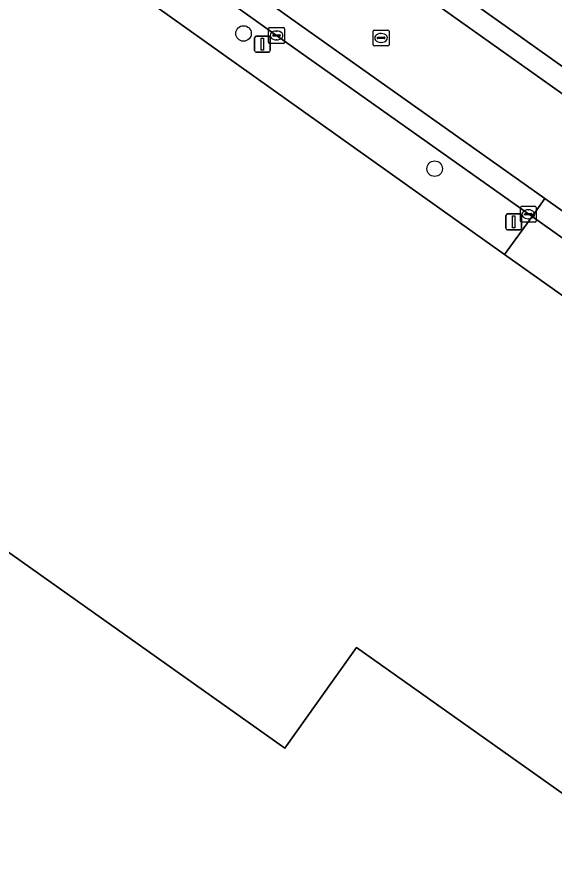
# Model space of a CAD drawing. Extents: x 157692 to 159674, y 381452 to 383291.
# Drawn here: x 158952.6 to 158986.4, y 382475.2 to 382528.6 of the extents above; entities that cross this region are included whole.
import ezdxf

# ---------------------------------------------------------------- set-up
doc = ezdxf.new("R2010")
doc.units = 0
for name, color, linetype in [('IMGEO_Boom', 7, 'Continuous'), ('IMGEO_Erf', 7, 'Continuous'), ('IMGEO_Kolk', 7, 'Continuous'), ('IMGEO_Lichtmast', 7, 'Continuous'), ('IMGEO_Pand', 7, 'Continuous'), ('IMGEO_Parkeervlak_open', 7, 'Continuous'), ('IMGEO_Rijbaan_lokaal_gesloten', 7, 'Continuous'), ('IMGEO_Rioolput', 7, 'Continuous'), ('IMGEO_Voetpad_open', 7, 'Continuous')]:
    doc.layers.add(name, color=color, linetype=linetype)

msp = doc.modelspace()

# ---------------------------------------------------------------- linework, layer by layer
at = {"layer": 'IMGEO_Boom'}
for centre in [(158966.885, 382527.579), (158978.922, 382519.054)]:
    msp.add_circle(centre, 0.489, dxfattribs=at)
at = {"layer": 'IMGEO_Erf'}
for points in [[(159002.332, 382500), (159000.76, 382501.216), (159000, 382501.76), (158990.321, 382508.687), (158983.311, 382513.649), (158918.117, 382560.072), (158891.352, 382579.085), (158890.89, 382578.255), (158883.322, 382583.701), (158883.51, 382584.587), (158873.747, 382591.565), (158821.576, 382628.531)], [(158866.618, 382463.849), (158873.893, 382500), (158876.414, 382512.53), (158877.4, 382517.431), (158901.906, 382500), (158906.576, 382496.678), (158906.874, 382496.466), (158909.395, 382500), (158911.941, 382503.57), (158913.15, 382503.786), (158914.991, 382502.467), (158923.831, 382514.908), (158944.854, 382500), (158969.495, 382482.526), (158971.505, 382485.357), (158974.009, 382488.882), (158992.935, 382475.443), (158996.474, 382472.93), (159000, 382477.913), (159001.864, 382480.547), (159005.428, 382482.636), (159009.414, 382484.973), (159021.306, 382464.558)]]:
    msp.add_lwpolyline(points, dxfattribs=at)
at = {"layer": 'IMGEO_Kolk'}
for p, q in [((158968.461, 382527.027), (158968.461, 382527.879)), ((158968.536, 382527.953), (158969.388, 382527.953)), ((158969.462, 382527.879), (158969.462, 382527.027)), ((158968.72, 382527.447), (158968.72, 382527.459)), ((158969.158, 382527.41), (158968.76, 382527.41)), ((158968.763, 382527.496), (158969.161, 382527.496)), ((158968.949, 382527.733), (158968.974, 382527.733)), ((158969.204, 382527.459), (158969.204, 382527.447)), ((158969.388, 382526.953), (158968.536, 382526.953)), ((158968.972, 382527.173), (158968.947, 382527.173)), ((158984.397, 382516.683), (158985.249, 382516.683)), ((158984.322, 382515.757), (158984.322, 382516.609)), ((158984.581, 382516.177), (158984.581, 382516.189)), ((158985.019, 382516.14), (158984.621, 382516.14)), ((158984.624, 382516.226), (158985.022, 382516.226)), ((158984.81, 382516.463), (158984.835, 382516.463)), ((158985.065, 382516.189), (158985.065, 382516.177)), ((158985.323, 382516.609), (158985.323, 382515.757)), ((158985.249, 382515.683), (158984.397, 382515.683)), ((158984.833, 382515.903), (158984.808, 382515.903))]:
    msp.add_line(p, q, dxfattribs=at)
for points in [[(158968.461, 382527.027), (158968.461, 382527.879)], [(158968.536, 382527.953), (158969.388, 382527.953)], [(158969.462, 382527.879), (158969.462, 382527.027)], [(158969.388, 382526.953), (158968.536, 382526.953)], [(158984.397, 382516.683), (158985.249, 382516.683)], [(158984.322, 382515.757), (158984.322, 382516.609)], [(158985.323, 382516.609), (158985.323, 382515.757)], [(158985.249, 382515.683), (158984.397, 382515.683)]]:
    msp.add_lwpolyline(points, dxfattribs=at)
for centre, radius, start, end in [((158968.538, 382527.877), 0.0765, 91.552, 178.448), ((158968.538, 382527.877), 0.0765, 91.552, 178.448), ((158969.386, 382527.877), 0.0765, 1.552, 88.448), ((158969.386, 382527.877), 0.0765, 1.552, 88.448), ((158968.76, 382527.456), 0.0403, 85.8775, 175.7526), ((158968.757, 382527.446), 0.0366, 178.938, 274.7102), ((158969.161, 382527.453), 0.043, 264.8664, 352.4533), ((158969.165, 382527.458), 0.0386, 1.7309, 96.639), ((158968.538, 382527.029), 0.0765, 181.552, 268.448), ((158968.538, 382527.029), 0.0765, 181.552, 268.448), ((158969.386, 382527.029), 0.0765, 271.552, 358.448), ((158969.386, 382527.029), 0.0765, 271.552, 358.448), ((158984.399, 382516.607), 0.0765, 91.552, 178.448), ((158984.399, 382516.607), 0.0765, 91.552, 178.448), ((158985.247, 382516.607), 0.0765, 1.552, 88.448), ((158985.247, 382516.607), 0.0765, 1.552, 88.448), ((158984.621, 382516.186), 0.0403, 85.8775, 175.7526), ((158984.618, 382516.176), 0.0366, 178.938, 274.7102), ((158985.022, 382516.183), 0.043, 264.8664, 352.4533), ((158985.026, 382516.188), 0.0386, 1.7309, 96.639), ((158984.399, 382515.759), 0.0765, 181.552, 268.448), ((158984.399, 382515.759), 0.0765, 181.552, 268.448), ((158985.247, 382515.759), 0.0765, 271.552, 358.448), ((158985.247, 382515.759), 0.0765, 271.552, 358.448)]:
    msp.add_arc(centre, radius, start, end, dxfattribs=at)
for centre, major_axis, ratio, start_param, end_param in [((158968.948, 382527.453), (-0.387, 0.002), 0.722429, 4.712389, 7.853982), ((158968.973, 382527.453), (-0.39, 0.002), 0.717154, 1.570796, 4.712389), ((158984.809, 382516.183), (-0.387, 0.002), 0.722429, 4.712389, 7.853982), ((158984.834, 382516.183), (-0.39, 0.002), 0.717154, 1.570796, 4.712389)]:
    msp.add_ellipse(centre, major_axis=major_axis, ratio=ratio, start_param=start_param, end_param=end_param, dxfattribs=at)
at = {"layer": 'IMGEO_Lichtmast'}
for p, q in [((158967.682, 382527.401), (158968.472, 382527.401)), ((158968.472, 382527.401), (158967.682, 382527.401)), ((158967.582, 382526.501), (158967.582, 382527.301)), ((158967.582, 382527.301), (158967.582, 382526.501)), ((158968.572, 382527.301), (158968.572, 382526.501)), ((158968.572, 382526.501), (158968.572, 382527.301)), ((158968.472, 382526.401), (158967.682, 382526.401)), ((158967.682, 382526.401), (158968.472, 382526.401)), ((158983.507, 382516.203), (158984.297, 382516.203)), ((158984.297, 382516.203), (158983.507, 382516.203)), ((158983.407, 382515.303), (158983.407, 382516.103)), ((158983.407, 382516.103), (158983.407, 382515.303)), ((158984.397, 382516.103), (158984.397, 382515.303)), ((158984.397, 382515.303), (158984.397, 382516.103)), ((158984.297, 382515.203), (158983.507, 382515.203)), ((158983.507, 382515.203), (158984.297, 382515.203))]:
    msp.add_line(p, q, dxfattribs=at)
for points in [[(158968.002, 382527.276), (158968.152, 382527.276), (158968.152, 382526.526), (158968.002, 382526.526), (158968.002, 382527.276)], [(158983.827, 382516.078), (158983.977, 382516.078), (158983.977, 382515.328), (158983.827, 382515.328), (158983.827, 382516.078)]]:
    msp.add_lwpolyline(points, dxfattribs=at)
for centre, start, end in [((158967.682, 382527.301), 90, 180), ((158967.682, 382527.301), 90, 180), ((158968.472, 382527.301), 0, 90), ((158968.472, 382527.301), 360, 90), ((158967.682, 382526.501), 180, 270), ((158967.682, 382526.501), 180, 270), ((158968.472, 382526.501), 270, 0), ((158968.472, 382526.501), 270, 0), ((158983.507, 382516.103), 90, 180), ((158983.507, 382516.103), 90, 180), ((158984.297, 382516.103), 0, 90), ((158984.297, 382516.103), 360, 90), ((158983.507, 382515.303), 180, 270), ((158983.507, 382515.303), 180, 270), ((158984.297, 382515.303), 270, 0), ((158984.297, 382515.303), 270, 0)]:
    msp.add_arc(centre, 0.1, start, end, dxfattribs=at)
at = {"layer": 'IMGEO_Pand'}
msp.add_lwpolyline([(158996.474, 382472.93), (158992.935, 382475.443), (158974.009, 382488.882), (158971.505, 382485.357), (158969.495, 382482.526), (158944.854, 382500), (158923.831, 382514.908), (158914.991, 382502.467), (158913.15, 382503.786), (158911.941, 382503.57), (158909.395, 382500), (158906.874, 382496.466), (158906.576, 382496.678), (158901.906, 382500), (158877.4, 382517.431), (158876.414, 382512.53), (158873.893, 382500), (158866.618, 382463.849)], dxfattribs=at)
at = {"layer": 'IMGEO_Parkeervlak_open'}
msp.add_lwpolyline([(158859.78, 382615.893), (158874.33, 382605.57), (158875.774, 382604.548), (158883.958, 382598.757), (158891.071, 382593.723), (158901.219, 382586.503), (158906.81, 382582.525), (158915.236, 382576.539), (158924.73, 382569.794), (158941.367, 382557.941), (158948.158, 382553.099), (158954.148, 382548.827), (158959.843, 382544.766), (158974.147, 382534.627), (158992.367, 382521.662), (159000, 382516.238), (159005.544, 382512.298), (159007.749, 382510.731), (159009.52, 382509.402)], dxfattribs=at)
at = {"layer": 'IMGEO_Rijbaan_lokaal_gesloten'}
for points in [[(158969.774, 382528.594), (158955.558, 382538.753), (158938.029, 382551.171), (158920.512, 382563.634), (158893.884, 382582.599), (158893.071, 382581.459), (158919.7, 382562.493), (158937.219, 382550.029), (158954.746, 382537.612), (158968.962, 382527.454), (158985.053, 382516.037), (158985.863, 382517.179)], [(158985.863, 382517.179), (158985.053, 382516.037), (158992.014, 382511.104), (158992.825, 382512.245)]]:
    msp.add_lwpolyline(points, close=True, dxfattribs=at)
for points in [[(158947.181, 382552.076), (158953.336, 382547.687), (158959.032, 382543.625), (158973.336, 382533.486), (158991.556, 382520.521), (158999.189, 382515.097), (159004.733, 382511.157), (159006.936, 382509.591), (159007.749, 382510.731), (159005.544, 382512.298), (159000, 382516.238), (158992.367, 382521.662), (158974.147, 382534.627), (158959.843, 382544.766), (158954.148, 382548.827), (158948.158, 382553.099)], [(158938.029, 382551.171), (158955.558, 382538.753), (158969.774, 382528.594), (158985.863, 382517.179), (158992.825, 382512.245), (159000.812, 382506.56), (159003.465, 382504.672), (159006.936, 382509.591), (159004.733, 382511.157), (158999.189, 382515.097), (158991.556, 382520.521), (158973.336, 382533.486), (158959.032, 382543.625), (158953.336, 382547.687), (158947.181, 382552.076)]]:
    msp.add_lwpolyline(points, dxfattribs=at)
at = {"layer": 'IMGEO_Rioolput'}
for p, q in [((158975.05, 382526.87), (158975.05, 382527.722)), ((158975.125, 382527.796), (158975.977, 382527.796)), ((158975.538, 382527.576), (158975.563, 382527.576)), ((158976.051, 382527.722), (158976.051, 382526.87)), ((158975.309, 382527.29), (158975.309, 382527.302)), ((158975.747, 382527.253), (158975.349, 382527.253)), ((158975.352, 382527.339), (158975.75, 382527.339)), ((158975.561, 382527.016), (158975.536, 382527.016)), ((158975.793, 382527.302), (158975.793, 382527.29)), ((158975.977, 382526.796), (158975.125, 382526.796))]:
    msp.add_line(p, q, dxfattribs=at)
for points in [[(158975.05, 382526.87), (158975.05, 382527.722)], [(158975.125, 382527.796), (158975.977, 382527.796)], [(158976.051, 382527.722), (158976.051, 382526.87)], [(158975.977, 382526.796), (158975.125, 382526.796)]]:
    msp.add_lwpolyline(points, dxfattribs=at)
for centre, radius, start, end in [((158975.127, 382527.72), 0.0765, 91.552, 178.448), ((158975.127, 382527.72), 0.0765, 91.552, 178.448), ((158975.975, 382527.72), 0.0765, 1.552, 88.448), ((158975.975, 382527.72), 0.0765, 1.552, 88.448), ((158975.127, 382526.872), 0.0765, 181.552, 268.448), ((158975.127, 382526.872), 0.0765, 181.552, 268.448), ((158975.349, 382527.299), 0.0403, 85.8775, 175.7526), ((158975.346, 382527.289), 0.0366, 178.938, 274.7102), ((158975.75, 382527.296), 0.043, 264.8664, 352.4533), ((158975.754, 382527.301), 0.0386, 1.7309, 96.639), ((158975.975, 382526.872), 0.0765, 271.552, 358.448), ((158975.975, 382526.872), 0.0765, 271.552, 358.448)]:
    msp.add_arc(centre, radius, start, end, dxfattribs=at)
for centre, major_axis, ratio, start_param, end_param in [((158975.537, 382527.296), (-0.387, 0.002), 0.722429, 4.712389, 7.853982), ((158975.562, 382527.296), (-0.39, 0.002), 0.717154, 1.570796, 4.712389)]:
    msp.add_ellipse(centre, major_axis=major_axis, ratio=ratio, start_param=start_param, end_param=end_param, dxfattribs=at)
at = {"layer": 'IMGEO_Voetpad_open'}
for points in [[(158985.053, 382516.037), (158968.962, 382527.454), (158954.746, 382537.612), (158937.219, 382550.029), (158919.7, 382562.493), (158893.071, 382581.459), (158891.352, 382579.085), (158918.117, 382560.072), (158983.311, 382513.649)], [(158992.014, 382511.104), (158985.053, 382516.037), (158983.311, 382513.649), (158990.321, 382508.687)]]:
    msp.add_lwpolyline(points, close=True, dxfattribs=at)

doc.saveas('drawing.dxf')
